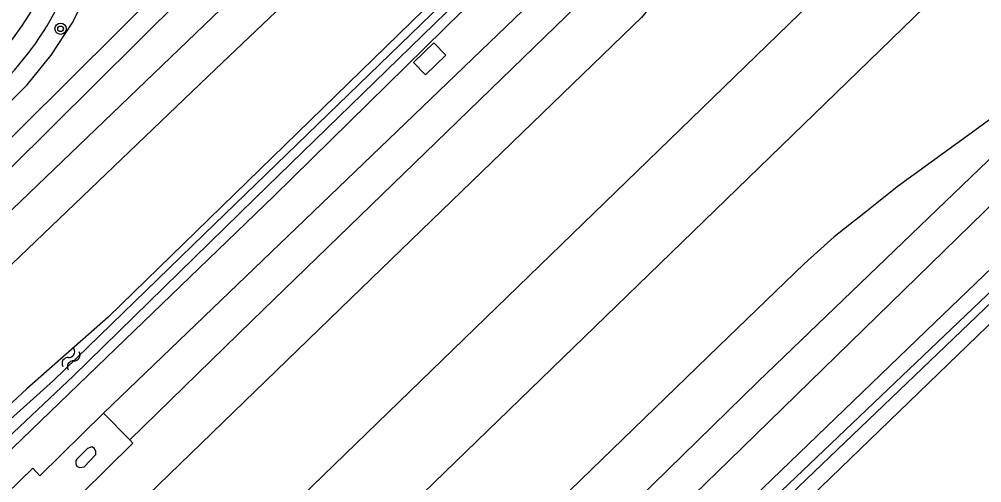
# Model space of a CAD drawing. Extents: x 137999 to 141000, y 397500 to 400501.
# Drawn here: x 139030.1 to 139099, y 399517.7 to 399550.9 of the extents above; entities that cross this region are included whole.
import ezdxf

# ---------------------------------------------------------------- set-up
doc = ezdxf.new("R2010")
doc.units = 0
for name, color, linetype in [('gg-knt-onverhard', 7, 'Continuous'), ('gg-kntw-bovenkant insteek waterloop', 7, 'Continuous'), ('gg-kntw-waterlijn', 7, 'Continuous'), ('gt-grn-groengrens', 7, 'Continuous'), ('gt-symb-boom', 7, 'Continuous'), ('gt-symb-watersymbool', 7, 'Continuous'), ('gx-grn-maaiveld', 7, 'Continuous')]:
    doc.layers.add(name, color=color, linetype=linetype)

# ---------------------------------------------------------------- blocks, each defined once
blk = doc.blocks.new('gt0-WA')
at = {"layer": 'gt-symb-watersymbool'}
for centre, start, end in [((-0.323, 0.022), 28.07249, 151.92751), ((0.427, 0.422), 208.07248, 331.92751), ((-0.323, -0.428), 28.07249, 151.92751), ((0.427, -0.028), 208.07248, 331.92751)]:
    blk.add_arc(centre, 0.425, start, end, dxfattribs=at)
blk = doc.blocks.new('gt0-BOOM')
at = {"layer": 'gt-symb-boom'}
for radius in [0.4, 0.2]:
    blk.add_circle((0, 0), radius, dxfattribs=at)

msp = doc.modelspace()

# ---------------------------------------------------------------- linework, layer by layer
at = {"layer": 'gg-knt-onverhard'}
for centre, radius, start, end in [((139012.079, 399562.651), 21.918, 251.25073, 337.09905), ((139012.08, 399562.649), 23.417, 298.38486, 337.02448)]:
    msp.add_arc(centre, radius, start, end, dxfattribs=at)
at = {"layer": 'gg-kntw-bovenkant insteek waterloop'}
msp.add_line((139036.424, 399529.571), (139194.278, 399683.315), dxfattribs=at)
for points in [[(139028.25, 399518.921), (139048.277, 399538.216), (139075.306, 399564.831)], [(139036.424, 399529.571), (139030.617, 399524.435), (139026.484, 399520.619)]]:
    msp.add_lwpolyline(points, dxfattribs=at)
at = {"layer": 'gg-kntw-waterlijn'}
for points in [[(139305.619, 399790.578), (139295.278, 399780.5), (139273.035, 399758.824), (139191.323, 399679.543), (139167.517, 399656.274), (139130.83, 399620.415), (139086.711, 399577.609), (139061.05, 399552.712), (139043.288, 399535.478), (139032.514, 399525.025), (139027.75, 399520.757)], [(139028.344, 399520.094), (139033.962, 399525.351), (139046.928, 399538.051), (139072.653, 399563.093), (139080.706, 399570.932), (139110.151, 399599.596), (139138.839, 399627.377), (139160.476, 399648.33), (139182.468, 399669.627), (139203.955, 399690.682), (139216.655, 399703.127), (139234.12, 399720.157), (139244.805, 399730.386), (139262.404, 399747.554), (139294.215, 399778.218), (139304.596, 399788.225), (139306.15, 399790.012), (139305.619, 399790.578)]]:
    msp.add_lwpolyline(points, dxfattribs=at)
at = {"layer": 'gt-grn-groengrens'}
for points in [[(139188.109, 399690.264), (139180.556, 399685.98), (139174.565, 399681.242), (139168.017, 399674.273), (139163.976, 399667.026), (139151.298, 399651.974), (139131.418, 399633.09), (139106.758, 399609.119), (139089.064, 399593.37), (139077.918, 399583.057), (139045.083, 399552.198), (139015.224, 399523.523)], [(139189.331, 399688.888), (139185.582, 399686.725), (139179.592, 399682.823), (139174.158, 399677.527), (139169.7, 399672.509), (139165.102, 399664.705), (139161.062, 399659.409), (139151.588, 399648.259), (139115.441, 399614.356), (139081.585, 399582.998), (139044.108, 399547.32), (139017.195, 399521.569)], [(139013.904, 399524.832), (139041.716, 399552.463), (139064.983, 399575.319), (139083.653, 399593.995), (139091.176, 399600.684), (139098.56, 399605.423), (139108.687, 399616.343), (139111.891, 399621.499), (139113.145, 399630.001), (139112.38, 399640.743), (139112.892, 399643.999), (139115.09, 399648.567), (139116.135, 399652.065), (139117.8, 399654.623), (139119.868, 399657.428), (139122.197, 399660.224), (139127.825, 399661.915)], [(139107.489, 399617.257), (139097.59, 399606.583), (139090.267, 399601.883), (139082.623, 399595.087), (139063.927, 399576.384), (139040.662, 399553.53), (139009.227, 399522.298)], [(139026.593, 399542.553), (139028.713, 399544.273), (139030.642, 399546.206), (139032.359, 399548.33), (139033.843, 399550.619), (139034.985, 399552.846)]]:
    msp.add_lwpolyline(points, dxfattribs=at)
at = {"layer": 'gx-grn-maaiveld'}
msp.add_line((139036.093, 399522.695), (139037.992, 399520.784), dxfattribs=at)
for points in [[(139036.093, 399522.695), (139073.304, 399558.474), (139106.595, 399590.673), (139139.253, 399622.457), (139169.652, 399651.77), (139201.496, 399682.709), (139232.844, 399713.133)], [(139037.992, 399520.784), (139046.709, 399529.299), (139075.42, 399557.15), (139098.565, 399579.675), (139129.796, 399610.067), (139146.474, 399626.052), (139177.849, 399656.398), (139211.569, 399688.989), (139234.541, 399711.332)], [(139237.078, 399708.64), (139203.558, 399676.152), (139159.709, 399633.753), (139149.877, 399624.115), (139148.314, 399622.681), (139147.012, 399621.692), (139144.484, 399619.667), (139138.117, 399614.665), (139127.321, 399606.037), (139126.709, 399605.581), (139126.291, 399605.194), (139125.831, 399604.76), (139107.828, 399587.475), (139087.68, 399567.855), (139086.931, 399567.076), (139086.265, 399566.225), (139085.524, 399565.309), (139077.906, 399555.258), (139075.16, 399551.683), (139074.592, 399551.029), (139073.984, 399550.432), (139053.803, 399530.898), (139033.936, 399511.626)], [(139039.441, 399506.203), (139094.417, 399559.564), (139156.732, 399620.056), (139216.825, 399678.274), (139242.367, 399703.025)], [(139246.432, 399698.711), (139225.508, 399678.431), (139204.561, 399658.137), (139182.287, 399636.531), (139151.316, 399606.478), (139121.215, 399577.345), (139101.186, 399557.916), (139075.116, 399532.61), (139047.399, 399505.731), (139043.633, 399502.073)], [(139254.009, 399690.668), (139243.596, 399680.502), (139212.701, 399650.519), (139179.458, 399618.377), (139146.267, 399586.184), (139114.612, 399555.409), (139082.951, 399524.949), (139051.58, 399494.245)], [(139230.436, 399673.13), (139210.01, 399653.294), (139187.082, 399631.022), (139156.773, 399601.731), (139155.747, 399600.747), (139155.069, 399600.064), (139154.503, 399599.323), (139149.487, 399592.968), (139144.925, 399587.211), (139142.274, 399584.029), (139137.886, 399579.555), (139133.983, 399575.687), (139128.529, 399570.328), (139107.97, 399550.536), (139105.687, 399548.525), (139102.632, 399545.982), (139098.725, 399543.12), (139092.909, 399538.894), (139090.973, 399537.346), (139088.398, 399535.311), (139086.249, 399533.386), (139080.103, 399527.449), (139051.223, 399499.458), (139048.742, 399497.04)], [(139055.412, 399490.47), (139094.947, 399528.55), (139136.729, 399568.701), (139176.704, 399607.63), (139217.141, 399647.155), (139217.88, 399647.484)], [(139004.027, 399439.591), (139026.02, 399460.601), (139056.278, 399489.658), (139083.101, 399515.676), (139104.387, 399535.972), (139144.204, 399574.624), (139167.121, 399596.879), (139171.797, 399601.419), (139183.96, 399613.231), (139217.677, 399646.093), (139217.956, 399645.805), (139183.423, 399611.785), (139172.253, 399600.963), (139167.546, 399596.402), (139164.321, 399593.278), (139120.788, 399550.884), (139084.164, 399515.817), (139040.89, 399473.937), (139004.666, 399439.079)], [(139218.493, 399644.61), (139202.607, 399628.705), (139172.885, 399600.329), (139168.057, 399595.828), (139134.017, 399561.723), (139107.756, 399537.039), (139083.247, 399513.317), (139056.959, 399487.963), (139048.454, 399479.684)], [(139128.546, 399565.651), (139114.505, 399552.111), (139080.873, 399519.3), (139053.333, 399492.518)], [(139060.597, 399548.327), (139059.741, 399549.214), (139058.277, 399547.802), (139059.133, 399546.915), (139060.597, 399548.327)], [(139036.093, 399522.695), (139031.54, 399518.199), (139031.031, 399518.746), (139027.185, 399515.007), (139025.514, 399513.725), (139023.67, 399512.961)], [(139034.106, 399519.045), (139034.219, 399518.876), (139034.415, 399518.805), (139034.725, 399518.834), (139035.552, 399519.735), (139035.555, 399519.936), (139035.446, 399520.15), (139035.255, 399520.27), (139034.95, 399520.158), (139034.186, 399519.399), (139034.115, 399519.282), (139034.106, 399519.045)], [(139037.992, 399520.784), (139038.197, 399520.539), (139034.495, 399516.895), (139034.485, 399516.58), (139034.945, 399516.029), (139035.048, 399515.642), (139034.875, 399515.205)]]:
    msp.add_lwpolyline(points, dxfattribs=at)

# ---------------------------------------------------------------- block references
at = {"layer": 'gt-symb-boom'}
msp.add_blockref('gt0-BOOM', (139033.023, 399550.212), dxfattribs=at)
at = {"layer": 'gt-symb-watersymbool', "rotation": 57.9946167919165}
msp.add_blockref('gt0-WA', (139033.748, 399526.509), dxfattribs=at)

doc.saveas('drawing.dxf')
